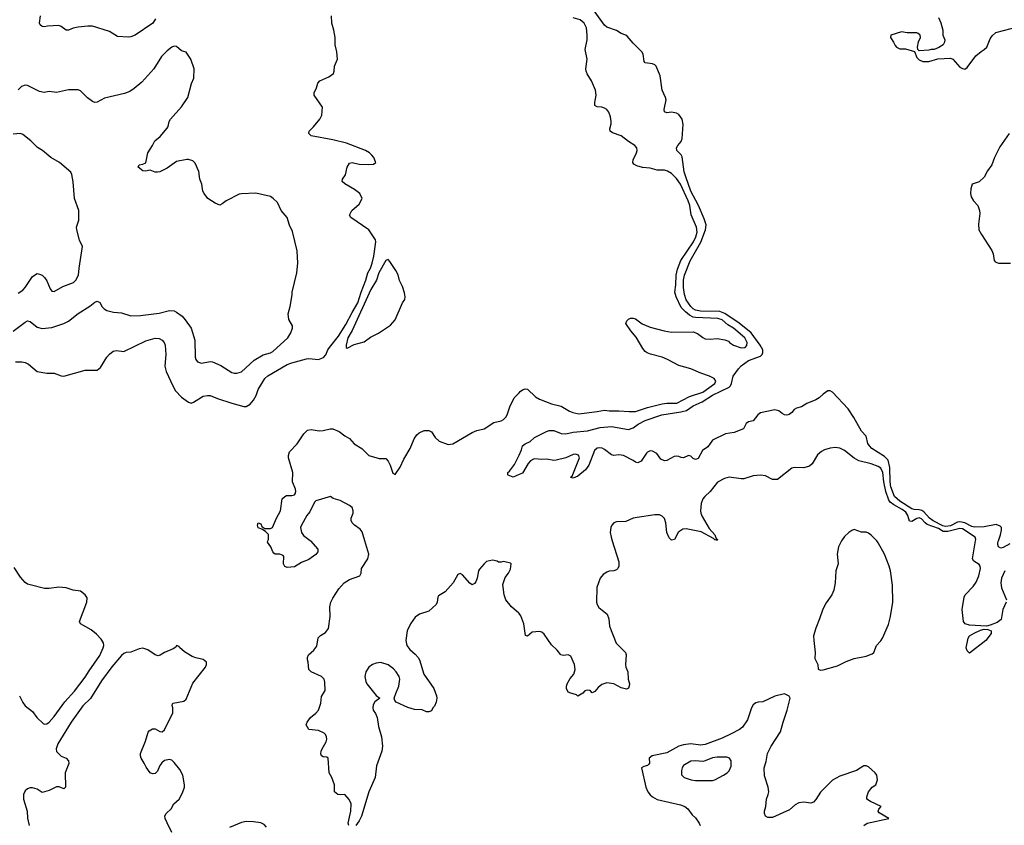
# Model space of a CAD drawing. Header units: inches. Extents: x 1771504 to 1971212, y 471788 to 643615.
# Tile 557 of 587: x 1915844 to 1924039, y 547633 to 554338. Entities that reach past the tile are written whole.
import ezdxf

# ---------------------------------------------------------------- set-up
doc = ezdxf.new("R2010")
doc.units = ezdxf.units.IN
doc.header["$MEASUREMENT"] = 0
for name, color, linetype in [('B9514', 7, 'Continuous'), ('B9515', 7, 'Continuous'), ('B9524', 7, 'Continuous'), ('B9525', 7, 'Continuous')]:
    doc.layers.add(name, color=color, linetype=linetype)

msp = doc.modelspace()

# ---------------------------------------------------------------- linework, layer by layer
at = {"layer": 'B9514', "color": 5}
for points, elevation in [([(1918263, 550000), (1918326, 549930), (1918326, 549910), (1918310, 549885.2), (1918250, 549843.7), (1918190, 549820.9), (1918130, 549783.7), (1918070, 549779.3), (1918050, 549786.6), (1918039, 549810), (1918042, 549870), (1918037.2, 549877.2), (1918010, 549888.7), (1917970, 549889), (1917958, 549898), (1917950, 549908.7), (1917935.1, 549950), (1917906.6, 549990), (1917910.1, 550000)], 280), ([(1918582, 547630), (1918579, 547650), (1918600.9, 547750), (1918602, 547810), (1918587.2, 547847.2), (1918550, 547888.7), (1918510, 547885.2), (1918490.9, 547889.1), (1918465.2, 547910), (1918465.2, 547970), (1918441.2, 548030), (1918419.3, 548070), (1918411.9, 548191.9), (1918400.2, 548200.2), (1918370, 548202.7), (1918355.3, 548210), (1918350, 548226), (1918352.3, 548250), (1918360.9, 548270), (1918393.4, 548326.6), (1918399.5, 548350), (1918398, 548370), (1918390, 548388.7), (1918378.9, 548398.9), (1918330, 548422.7), (1918250, 548429.3), (1918229.2, 548470), (1918237.2, 548490), (1918264.5, 548530), (1918310, 548564.9), (1918329.8, 548590.2), (1918349.7, 548650), (1918355.9, 548704.1), (1918386.3, 548753.7), (1918383.6, 548823.6), (1918377, 548850), (1918356, 548870), (1918269.3, 548910), (1918249.3, 548930), (1918245.1, 548990), (1918238.7, 549010), (1918240.5, 549030), (1918248.9, 549051.1), (1918292, 549090), (1918316.6, 549123.4), (1918328.3, 549191.7), (1918348.3, 549211.7), (1918390, 549238), (1918414.7, 549270), (1918427.6, 549370), (1918424.7, 549450), (1918434.7, 549490), (1918450, 549524), (1918499.7, 549600.3), (1918544.2, 549650), (1918590, 549677.8), (1918675.6, 549710), (1918686.3, 549730), (1918689.7, 549770), (1918742.7, 549850), (1918748.7, 549890), (1918716.9, 550000)], 280), ([(1920000, 549395.4), (1919998, 549398), (1919937.2, 549450), (1919888.9, 549510), (1919875.5, 549550), (1919864.4, 549635.6), (1919885.3, 549694.7), (1919911.8, 549730), (1919930, 549764.7), (1919933.2, 549810), (1919930, 549815.3), (1919871.3, 549828.7), (1919850, 549822), (1919830, 549822), (1919818, 549830), (1919778.6, 549838.6), (1919730, 549827.6), (1919708.7, 549810), (1919670, 549764.5), (1919662.3, 549750), (1919651.5, 549690), (1919639.7, 549660.3), (1919630, 549644.5), (1919610, 549634.5), (1919590, 549646.6), (1919530, 549718.4), (1919510, 549729.4), (1919490, 549721.2), (1919453, 549650), (1919384.1, 549575.9), (1919330, 549541.6), (1919322.8, 549530), (1919318.9, 549490), (1919311.1, 549468.9), (1919250, 549416), (1919171.3, 549388.7), (1919135.8, 549364.2), (1919095.3, 549310), (1919068.7, 549250), (1919058.3, 549170), (1919066, 549130), (1919090, 549094.9), (1919136.7, 549056.7), (1919160.4, 549030), (1919170.3, 549010), (1919207, 548890), (1919290.3, 548770), (1919312, 548710), (1919315.3, 548690), (1919310, 548658), (1919295.9, 548624.1), (1919282, 548610), (1919270, 548586), (1919250, 548578), (1919230, 548578), (1919192.9, 548592.9), (1919130, 548595.3), (1919073.6, 548613.6), (1918976.4, 548656.4), (1918966, 548670), (1918962, 548690), (1918974, 548730), (1919000.5, 548790), (1919007.3, 548850), (1919002.9, 548870), (1918976.2, 548910), (1918954.7, 548934.7), (1918910, 548968), (1918850, 548986.6), (1918810, 548982.4), (1918780.7, 548970), (1918750.2, 548949.8), (1918724.9, 548910), (1918716.9, 548870), (1918724.6, 548830), (1918733.4, 548810), (1918810, 548714), (1918842, 548690), (1918800.6, 548659.4), (1918786, 548634), (1918783.6, 548610), (1918786, 548590), (1918804, 548564), (1918818, 548530), (1918830, 548456), (1918854.4, 548370), (1918864.6, 548290), (1918856.9, 548250), (1918813.2, 548126.8), (1918801.3, 548030), (1918748.9, 547910), (1918690, 547709), (1918670, 547669.2), (1918641, 547630)], 280), ([(1915841.3, 548710), (1915870, 548653.4), (1915890, 548628), (1915950, 548580.5), (1915986.7, 548530), (1916040.3, 548480.3), (1916050, 548473.6), (1916070, 548476), (1916090, 548491.7), (1916130, 548537), (1916218.9, 548661.1), (1916299.9, 548750), (1916390, 548864.6), (1916421.2, 548918.8), (1916510, 549045.1), (1916539.9, 549110), (1916545.2, 549130), (1916542.4, 549150), (1916522.4, 549182.4), (1916483.8, 549223.8), (1916438.8, 549258.8), (1916348.8, 549310), (1916340.3, 549330), (1916402, 549490), (1916404.4, 549524.4), (1916389.6, 549550), (1916350, 549582.4), (1916288.4, 549588.4), (1916230, 549608), (1916170, 549614), (1916090, 549602.6), (1916050, 549603.1), (1915930, 549632.8), (1915910, 549639.7), (1915890, 549653.6), (1915850, 549697.6), (1915797.3, 549777.3)], 320), ([(1917110, 547572.7), (1917070, 547652.7), (1917055.4, 547690), (1917053, 547710), (1917062, 547730), (1917103.6, 547770), (1917126.6, 547810), (1917170, 547850.5), (1917198, 547902), (1917215.1, 547950), (1917216.4, 547970), (1917201.4, 548050), (1917175.8, 548095.8), (1917130, 548156.2), (1917110, 548175.1), (1917090, 548180.5), (1917050, 548171.6), (1917027.2, 548152.8), (1917010.6, 548130), (1916990, 548082), (1916970, 548064), (1916950, 548061.2), (1916930, 548069.3), (1916895.5, 548115.5), (1916881.2, 548150), (1916856, 548190), (1916849.5, 548210.5), (1916849.5, 548230.5), (1916890, 548332), (1916913.3, 548406.7), (1916922, 548418), (1916950, 548436), (1916970, 548436), (1917010, 548414), (1917030, 548410.7), (1917050, 548427.3), (1917119.6, 548570), (1917119.5, 548610), (1917112.3, 548630), (1917116, 548644), (1917122, 548650), (1917210, 548667.1), (1917230, 548681.3), (1917283.7, 548816.3), (1917389.7, 548950), (1917399.7, 548970), (1917399.5, 548990), (1917370, 549013.6), (1917310, 549025.1), (1917278.7, 549038.7), (1917215.1, 549075.1), (1917173.6, 549113.6), (1917170, 549122), (1917150, 549128), (1917143.5, 549116.5), (1917119.9, 549100.1), (1917050, 549071.5), (1917011.9, 549048.1), (1916995.8, 549044.2), (1916970, 549051), (1916910, 549093.5), (1916870, 549106.2), (1916839.5, 549100.5), (1916770, 549072.5), (1916730, 549069.9), (1916710, 549062.1), (1916690, 549045.1), (1916609.5, 548950.5), (1916524.3, 548835.7), (1916432.8, 548687.2), (1916370, 548626.8), (1916272.9, 548490), (1916161.2, 548310), (1916148, 548270), (1916150, 548246), (1916190, 548207.3), (1916230, 548190.7), (1916250.7, 548169.3), (1916253.2, 548146.8), (1916222.4, 548070), (1916226, 547950), (1916210, 547937.2), (1916172.5, 547952.5), (1916150, 547952.8), (1916090, 547922), (1916030, 547905.2), (1915990, 547932.7), (1915950, 547943.7), (1915930, 547943.7), (1915910, 547936.2), (1915890, 547919.5), (1915874.4, 547890), (1915876.4, 547850), (1915906, 547750), (1915908.3, 547691.7), (1915921.3, 547630)], 320), ([(1917896.8, 547616.8), (1917878.9, 547638.9), (1917850, 547652.8), (1917790, 547662.6), (1917730, 547664.4), (1917690, 547656.8), (1917590, 547614.6)], 320)]:
    msp.add_lwpolyline(points, dxfattribs=dict(at, elevation=elevation))
at = {"layer": 'B9515', "color": 5}
for points, elevation in [([(1915810, 551490.4), (1915862, 551490), (1915890, 551484.4), (1915917.3, 551470), (1915990, 551410.6), (1916070, 551396.3), (1916130, 551396.3), (1916190, 551373.4), (1916210, 551370.7), (1916390, 551421.6), (1916490, 551421.6), (1916517.2, 551442.8), (1916569.8, 551530.2), (1916590, 551554), (1916621.8, 551578.2), (1916650, 551584.9), (1916710, 551576.4), (1916894.9, 551665.1), (1916970, 551686.5), (1917004.2, 551684.2), (1917030.4, 551670), (1917046.7, 551650), (1917053.7, 551630), (1917060.7, 551550), (1917052.6, 551452.6), (1917063.7, 551410), (1917118.7, 551290), (1917142, 551250), (1917190, 551194.9), (1917250, 551154.9), (1917270, 551147.2), (1917290, 551153.4), (1917370, 551204.2), (1917406, 551210), (1917430, 551208.8), (1917490, 551184.4), (1917610, 551145.6), (1917710, 551117), (1917730, 551119.5), (1917761, 551139), (1917789, 551171), (1917811.1, 551208.9), (1917830, 551260.3), (1917850, 551296.9), (1917884.1, 551350), (1917910, 551373.7), (1918070, 551466.7), (1918110, 551481.3), (1918230, 551513.6), (1918250, 551516.5), (1918330, 551510.2), (1918373.6, 551526.4), (1918392.2, 551547.8), (1918408.4, 551590), (1918421.8, 551610), (1918496.1, 551703.9), (1918559.3, 551800.7), (1918610, 551899.2), (1918659.1, 551980.9), (1918686.2, 552070), (1918725, 552170), (1918741.3, 552230), (1918763.2, 552270), (1918776.8, 552310), (1918791.5, 552370), (1918809.4, 552490), (1918806.3, 552506.3), (1918749.3, 552590), (1918599.3, 552690), (1918588.7, 552710), (1918608.7, 552750), (1918670, 552802), (1918695.3, 552850), (1918675.3, 552890), (1918630, 552925.2), (1918550, 552972.7), (1918529.2, 552990), (1918529.4, 553009.4), (1918554.2, 553045.8), (1918568.6, 553111.4), (1918590, 553144.4), (1918610, 553149.2), (1918670, 553134.5), (1918750, 553131.3), (1918790, 553136.4), (1918807, 553150), (1918806.3, 553153.7), (1918790.9, 553190), (1918774.5, 553210), (1918754.7, 553230), (1918720.7, 553250), (1918562.7, 553310), (1918450, 553336.8), (1918268.7, 553370), (1918249.2, 553390), (1918254, 553410), (1918290, 553444.7), (1918342, 553510), (1918358, 553542), (1918364, 553610), (1918295.3, 553710), (1918295.3, 553730), (1918314, 553770), (1918324, 553810), (1918342, 553830), (1918416.6, 553863.4), (1918455.3, 553890), (1918462, 553910), (1918464, 553950), (1918488.7, 554010), (1918484, 554070), (1918469.3, 554129.3), (1918468.9, 554188.9), (1918459, 554250), (1918441.2, 554310), (1918439.3, 554370)], 320), ([(1916975.2, 554344.8), (1916950.8, 554309.2), (1916803.6, 554210), (1916770, 554195.9), (1916750, 554193.2), (1916656.8, 554196.8), (1916590, 554238), (1916450, 554282.7), (1916410, 554284.7), (1916330, 554275.4), (1916290, 554266.9), (1916250, 554251.6), (1916230, 554251.8), (1916190, 554281.6), (1916170, 554288), (1916075.5, 554284.5), (1916050, 554279), (1916030, 554282), (1916014.6, 554294.6), (1916009.2, 554310), (1916017.2, 554370)], 320), ([(1915790, 551746), (1915890, 551820.3), (1915910, 551830.3), (1915930, 551824.4), (1915990, 551778.4), (1916030, 551767.2), (1916110, 551776.9), (1916211.7, 551808.3), (1916250, 551828.7), (1916330, 551891.8), (1916427.1, 551952.9), (1916470, 551986), (1916490, 551994), (1916510, 551984), (1916530, 551947.3), (1916547.3, 551930), (1916570, 551917.1), (1916624.4, 551904.4), (1916690, 551897.8), (1916770, 551874), (1916850, 551875.2), (1917004, 551896), (1917090, 551916.1), (1917130, 551914), (1917150, 551904.6), (1917194.9, 551870), (1917220.9, 551840.9), (1917270.2, 551770.2), (1917300.3, 551670), (1917303.1, 551530), (1917309, 551509), (1917324.9, 551490), (1917358.3, 551478.3), (1917430, 551492), (1917448.8, 551488.8), (1917518.2, 551458.2), (1917610, 551402), (1917630, 551395.8), (1917650, 551395.8), (1917690, 551406.4), (1917796, 551504), (1917870, 551548.4), (1917930, 551564.6), (1917950, 551577), (1918076, 551690), (1918099.3, 551730), (1918113.2, 551770), (1918114, 551790), (1918083.3, 551843.3), (1918078, 551890), (1918094, 551950), (1918112.5, 552047.5), (1918112.7, 552070), (1918149.2, 552230), (1918159.3, 552310), (1918152.5, 552412.5), (1918114.8, 552574.8), (1918090, 552628), (1918069.2, 552690), (1918019, 552750), (1917990, 552815.3), (1917954, 552850), (1917930, 552866), (1917810, 552892.7), (1917690, 552889.2), (1917670, 552885.2), (1917562, 552830), (1917530, 552804), (1917510, 552794), (1917470, 552809.2), (1917410, 552849.4), (1917379.3, 552890), (1917369.5, 552910), (1917359.5, 552970), (1917343.7, 553010), (1917334.8, 553074.8), (1917304, 553144), (1917284, 553164), (1917250, 553174), (1917233.6, 553173.6), (1917150, 553156), (1917070, 553102.7), (1917010, 553072.7), (1916990, 553067.3), (1916970, 553069.6), (1916930, 553086.6), (1916890, 553077.2), (1916870, 553080.9), (1916829.5, 553110), (1916838, 553130), (1916870, 553134.8), (1916892.9, 553147.1), (1916909.5, 553230), (1916949.6, 553290.4), (1916969.5, 553330), (1917013.3, 553366.7), (1917070, 553436), (1917079.3, 553450), (1917089, 553490), (1917099, 553510), (1917190, 553611.3), (1917244, 553690), (1917273.6, 553806.4), (1917294, 553850), (1917295.3, 553930), (1917268.9, 554008.9), (1917228.4, 554068.4), (1917190, 554078), (1917150, 554115.3), (1917130, 554116), (1917110, 554109.2), (1917070, 554079.3), (1917024.9, 554030), (1916959.3, 553930), (1916861.7, 553818.3), (1916795.8, 553764.2), (1916759.3, 553740.7), (1916716.7, 553723.3), (1916550, 553683.5), (1916490, 553651.3), (1916470, 553649.6), (1916450, 553655.8), (1916408.4, 553688.4), (1916350, 553745.1), (1916330, 553755.1), (1916250, 553755.1), (1916150, 553732.7), (1916090, 553739.3), (1916047.9, 553732.1), (1916010, 553740.5), (1915910, 553789.6), (1915890, 553794), (1915857.7, 553782.3), (1915830, 553755.1)], 340), ([(1915830, 552061.3), (1915870, 552087), (1915890, 552108.4), (1915950, 552200.7), (1915990, 552224), (1916010, 552220.5), (1916030, 552210.5), (1916051.3, 552191.3), (1916070, 552164), (1916097.2, 552097.2), (1916110, 552079.1), (1916117.1, 552077.1), (1916130, 552074.9), (1916202.2, 552117.8), (1916290.5, 552149.5), (1916312, 552170), (1916334.6, 552210), (1916337.6, 552270), (1916365.2, 552450), (1916341.6, 552501.6), (1916318.4, 552590), (1916316.2, 552610), (1916335.6, 552670), (1916335.6, 552750), (1916300.7, 552850), (1916290, 552988), (1916278.7, 553050), (1916270, 553069.2), (1916175.3, 553150), (1916102, 553190), (1916032.7, 553250), (1915993.4, 553273.4), (1915937.2, 553330), (1915870, 553381.2), (1915849.3, 553389.3), (1915790, 553384.5)], 360), ([(1917910.1, 550000), (1917913.6, 550010), (1917913.6, 550053.6), (1917890, 550079), (1917858, 550098), (1917830, 550108), (1917822, 550130), (1917830, 550151.3), (1917850, 550142), (1917859.6, 550119.6), (1917883.6, 550103.6), (1917930, 550104), (1917947.5, 550112.5), (1917980.7, 550190), (1918013.2, 550250), (1918029.3, 550350), (1918049.6, 550370.4), (1918063.3, 550376.7), (1918110, 550377.6), (1918130, 550383.1), (1918135.8, 550390), (1918141, 550410), (1918139.8, 550430), (1918114.7, 550490), (1918116.3, 550570), (1918080.3, 550690), (1918080.8, 550710), (1918090, 550740.5), (1918153.5, 550806.5), (1918210, 550891.8), (1918239.5, 550920.5), (1918270, 550927.2), (1918335.6, 550915.6), (1918370, 550918.9), (1918427.2, 550932.8), (1918450, 550932.2), (1918503.8, 550910), (1918550, 550874.9), (1918590, 550852.7), (1918626.5, 550806.5), (1918690.4, 550770), (1918750.2, 550710.2), (1918835.9, 550684.1), (1918890, 550684.9), (1918910, 550662.8), (1918926.4, 550630), (1918950, 550562), (1918970, 550551.3), (1919010, 550613.4), (1919040.7, 550679.3), (1919094, 550770), (1919128, 550850), (1919150, 550883), (1919170, 550900.4), (1919210, 550919.3), (1919250, 550918), (1919270, 550907.3), (1919300.5, 550860.5), (1919335.5, 550830), (1919410, 550803.2), (1919450, 550807.9), (1919610, 550900.7), (1919650, 550919), (1919710, 550932.6), (1919790, 550983.8), (1919850, 550997.8), (1919870, 551008.8), (1919890.6, 551029.4), (1919902.2, 551050), (1919924.6, 551115.4), (1919960.7, 551190), (1920000, 551233.1)], 280), ([(1920000, 550550.9), (1919950, 550529.4), (1919910, 550546), (1919906, 550550), (1919906, 550570), (1919920.4, 550579.6), (1919963.2, 550636.8), (1920000, 550713.9)], 260), ([(1918716.9, 550000), (1918695.1, 550075.1), (1918677.2, 550097.2), (1918629.7, 550130), (1918609.8, 550149.8), (1918602, 550170), (1918603.5, 550190), (1918619.2, 550230), (1918620.3, 550250), (1918610, 550276.3), (1918590, 550295.4), (1918510, 550336), (1918453.2, 550353.2), (1918430, 550368.7), (1918310, 550331.8), (1918297.6, 550322.4), (1918257.8, 550242.2), (1918233.4, 550210), (1918188.2, 550130), (1918182, 550110), (1918190.4, 550070.4), (1918205.8, 550045.8), (1918261.6, 550001.6), (1918263, 550000)], 280)]:
    msp.add_lwpolyline(points, dxfattribs=dict(at, elevation=elevation))
at = {"layer": 'B9515', "color": 5, "elevation": 320}
msp.add_lwpolyline([(1918910, 552342), (1918890, 552332.7), (1918831.8, 552230), (1918812.6, 552170), (1918767.8, 552092.2), (1918610.1, 551749.9), (1918574, 551690), (1918560.4, 551630), (1918561, 551610), (1918570, 551604), (1918626.7, 551633.3), (1918710, 551657), (1918764.1, 551695.9), (1918830, 551728.9), (1918930, 551796.4), (1918970, 551840.7), (1919030, 551982), (1919049, 552010), (1919053.2, 552030), (1919045.6, 552065.6), (1919030, 552118), (1919006.3, 552166.3), (1918992.9, 552212.9), (1918975.3, 552250), (1918925.6, 552325.6)], close=True, dxfattribs=at)
at = {"layer": 'B9524', "color": 5}
for points, elevation in [([(1920774.9, 550000), (1920830, 549824.7), (1920831.6, 549790), (1920821.3, 549770), (1920810, 549759.7), (1920790, 549751.1), (1920750, 549746.9), (1920730, 549739.7), (1920700.5, 549719.5), (1920676.4, 549690), (1920646.9, 549613.1), (1920644.2, 549490), (1920648.9, 549470), (1920664.6, 549444.6), (1920734.4, 549390), (1920746.7, 549350), (1920752.2, 549290), (1920809.2, 549149.2), (1920887.3, 549070), (1920890.5, 549050.5), (1920885.3, 548970), (1920888.9, 548948.9), (1920906, 548910), (1920908.5, 548848.5), (1920919.1, 548810), (1920917.3, 548790), (1920910, 548775.3), (1920893.4, 548766.6), (1920850, 548776.2), (1920790, 548809.7), (1920730, 548818.7), (1920690, 548805.1), (1920659.9, 548780.1), (1920630, 548745.2), (1920610, 548734), (1920593.3, 548753.3), (1920570, 548757), (1920548.8, 548751.2), (1920530, 548732.3), (1920490, 548708), (1920478.7, 548718.7), (1920430, 548732), (1920410, 548742), (1920394.5, 548770), (1920394, 548790), (1920399.6, 548810), (1920426.2, 548853.8), (1920457, 548890), (1920467.3, 548930), (1920460.7, 548970), (1920430, 549039), (1920410, 549052.7), (1920370, 549046.6), (1920348.7, 549050), (1920317.2, 549090), (1920270, 549134), (1920210, 549224), (1920190, 549239.3), (1920170, 549245.2), (1920110, 549239.3), (1920070, 549206), (1920053.2, 549213.2), (1920041.2, 549310), (1920015.4, 549375.4), (1920000, 549395.4)], 280), ([(1922684.8, 550000), (1922677.6, 549990), (1922660.3, 549950), (1922647.8, 549890), (1922656.5, 549810), (1922636.9, 549750), (1922630.2, 549649.8), (1922620.3, 549590), (1922604.2, 549550), (1922555.6, 549484.4), (1922528.1, 549431.9), (1922501.3, 549350), (1922470, 549274), (1922452.2, 549210), (1922452.4, 549170), (1922465.5, 549070), (1922462, 549022), (1922486, 548970), (1922491, 548931), (1922510, 548924), (1922530, 548926), (1922650, 548959.6), (1922724, 548996), (1922790, 549019.6), (1922890, 549039.5), (1922939.5, 549060.5), (1922952.3, 549070), (1922974.5, 549130), (1923011.7, 549168.3), (1923025.7, 549190), (1923075.4, 549304.6), (1923093, 549370), (1923111.1, 549490), (1923108, 549630), (1923091.3, 549750), (1923080.5, 549790), (1923041.3, 549890), (1922990, 549982.7), (1922977, 550000)], 320), ([(1924054.9, 549490), (1924027.6, 549430), (1924013.4, 549346.6), (1923979.1, 549320.9), (1923922.4, 549297.6), (1923890, 549290.8), (1923750, 549299.2), (1923712.7, 549310), (1923699.5, 549330), (1923688.6, 549428.6), (1923704.4, 549530), (1923713, 549550), (1923780.6, 549619.4), (1923804.5, 549655.5), (1923827.4, 549710), (1923840.4, 549770), (1923838.5, 549790), (1923830, 549803.6), (1923784.5, 549830), (1923774, 549850), (1923799.1, 550000)], 280), ([(1924084.7, 549975.3), (1924030, 549945.8), (1924010, 549939.8), (1923990, 549949.7), (1923984.1, 549970), (1923985.9, 549990), (1923989.5, 550000)], 260), ([(1924042.3, 549750), (1924016.1, 549690), (1924010.2, 549650.2), (1924014.9, 549610), (1924058.4, 549510)], 280), ([(1922869.7, 547630.3), (1922897.2, 547650), (1923078, 547690), (1922996.5, 547736.5), (1922988.7, 547750), (1922993.6, 547766.4), (1923015.3, 547790), (1922924, 547830), (1922896, 547850), (1922895.1, 547870), (1922910, 547911), (1922939, 547950), (1922970, 547970.7), (1922984, 548010), (1922977.7, 548050), (1922965.1, 548070), (1922910, 548118.4), (1922890, 548127), (1922870, 548127), (1922810, 548089.6), (1922670, 548040.5), (1922610, 548008), (1922510, 547907.6), (1922470, 547847.6), (1922450, 547825.4), (1922430, 547817.2), (1922370, 547823.9), (1922330, 547819.1), (1922298.2, 547801.8), (1922250, 547762.6), (1922110, 547697.6), (1922070, 547696.2), (1922050, 547709.4), (1922042, 547730), (1922042, 547750), (1922055.1, 547790), (1922058.5, 547850), (1922074.7, 547890), (1922078, 547910), (1922074, 547950), (1922043.8, 548043.8), (1922041.6, 548110), (1922057, 548163), (1922069.1, 548230.9), (1922098.7, 548290), (1922175, 548410), (1922197.2, 548490), (1922232.8, 548590), (1922255.3, 548690), (1922248.4, 548708.4), (1922210, 548728), (1922128.4, 548708.4), (1922030, 548659.3), (1921990, 548658), (1921970, 548652.7), (1921950, 548636), (1921934.4, 548610), (1921901.3, 548510), (1921860.3, 548450), (1921834.9, 548430), (1921766.9, 548393.1), (1921690, 548356.5), (1921550, 548304.9), (1921510, 548299.9), (1921429.9, 548309.9), (1921370, 548302.6), (1921330, 548289.9), (1921230, 548236.5), (1921107.7, 548210), (1921083.1, 548190), (1921085.3, 548150), (1921079.7, 548140.3), (1921070, 548131.6), (1921038, 548122), (1921020.5, 548110), (1921055.3, 547950), (1921071.4, 547911.4), (1921090, 547886.4), (1921110, 547868.7), (1921150, 547846.5), (1921344.1, 547804.1), (1921379.5, 547790), (1921404, 547770), (1921440.3, 547720.3), (1921470, 547694.2), (1921500.2, 547650), (1921507.9, 547630)], 320)]:
    msp.add_lwpolyline(points, dxfattribs=dict(at, elevation=elevation))
for points, elevation in [([(1923750, 549066), (1923730, 549086), (1923722, 549110), (1923737.2, 549190), (1923749.2, 549210), (1923787.2, 549232.8), (1923842, 549258), (1923870, 549266), (1923902.9, 549262.9), (1923930.8, 549250), (1923930.4, 549230), (1923884.2, 549170)], 280), ([(1921730, 548200.9), (1921650, 548199.7), (1921610, 548193.5), (1921550, 548168.2), (1921530, 548164), (1921470, 548169.7), (1921430, 548166.6), (1921370, 548131.3), (1921357, 548110), (1921352, 548090), (1921352.2, 548052.2), (1921374.8, 548030), (1921431.5, 548011.5), (1921470, 548004.9), (1921610, 548005.3), (1921630, 548010.4), (1921702, 548050), (1921731.9, 548068.1), (1921750, 548086), (1921764.7, 548124.7), (1921766.6, 548150), (1921765.2, 548170), (1921751.5, 548191.5)], 340)]:
    msp.add_lwpolyline(points, close=True, dxfattribs=dict(at, elevation=elevation))
at = {"layer": 'B9525', "color": 5}
for points, elevation in [([(1920000, 550713.9), (1920021.3, 550758.7), (1920030, 550790.8), (1920050, 550807.3), (1920092.4, 550827.6), (1920130, 550859.3), (1920229.5, 550910), (1920250, 550917.8), (1920290, 550919.7), (1920350, 550894.2), (1920390, 550891), (1920450, 550905), (1920570, 550916.6), (1920676.4, 550943.6), (1920770, 550950.9), (1920910, 550925.5), (1920950, 550939.8), (1920991.8, 550970), (1921050, 551000.7), (1921189.7, 551050), (1921346.2, 551073.8), (1921394.8, 551085.2), (1921450, 551123.1), (1921522.8, 551157.2), (1921610, 551211.3), (1921750, 551279.6), (1921760.1, 551290), (1921768.7, 551310), (1921783.5, 551370), (1921827.1, 551432.9), (1921850, 551456.1), (1921910, 551502), (1922010, 551538.5), (1922022.5, 551550), (1922030, 551568.2), (1922028.6, 551590), (1922006.8, 551630), (1921932.5, 551732.5), (1921832.8, 551812.8), (1921712.9, 551892.9), (1921670, 551908.7), (1921510, 551912.6), (1921470, 551920.1), (1921450, 551930.9), (1921429.9, 551950), (1921390, 552006), (1921375.9, 552050), (1921368.8, 552108.8), (1921368, 552170), (1921376, 552210), (1921423.8, 552330), (1921512.7, 552487.3), (1921550.7, 552590), (1921556.7, 552630), (1921540.9, 552680.9), (1921494.4, 552790), (1921431, 552910), (1921387.1, 553030), (1921375.2, 553070), (1921357.5, 553197.5), (1921350, 553212.4), (1921314.3, 553250), (1921309.6, 553270), (1921320.5, 553290), (1921350, 553323.1), (1921358.7, 553350), (1921364.9, 553464.9), (1921356.5, 553510), (1921330, 553548.3), (1921310, 553560.4), (1921270, 553566.9), (1921230, 553563.6), (1921211.8, 553571.8), (1921208.2, 553590), (1921223.8, 553670), (1921220.3, 553690), (1921191.9, 553750), (1921174.7, 553870), (1921140.5, 553950), (1921130, 553961.6), (1921110, 553969.7), (1921050, 553979.3), (1921040.9, 553990), (1921032, 554050), (1921022, 554070), (1920950, 554141.2), (1920900.2, 554200.2), (1920889.4, 554209.4), (1920850, 554222.7), (1920810, 554246.6), (1920730, 554276), (1920710, 554292.7), (1920611.8, 554430)], 260), ([(1920000, 551233.1), (1920010, 551244), (1920030, 551258), (1920050, 551264.9), (1920070, 551262), (1920137.8, 551197.8), (1920170, 551179.5), (1920270, 551141.3), (1920350, 551120.7), (1920419.2, 551079.2), (1920447.4, 551067.4), (1920498.5, 551058.5), (1920650, 551075.4), (1920710, 551088), (1920750, 551082), (1920830, 551083.3), (1920915.6, 551075.6), (1920970, 551076.8), (1921070, 551109.6), (1921190, 551139.2), (1921230, 551145.1), (1921313.3, 551146.7), (1921419.5, 551200.5), (1921530, 551238.7), (1921628.7, 551310), (1921637.2, 551330), (1921624.2, 551350), (1921585.7, 551370), (1921514.3, 551394.3), (1921430, 551432.3), (1921330, 551458.8), (1921235.4, 551510), (1921190, 551529.1), (1921094.1, 551554.1), (1921065.7, 551565.7), (1921050, 551577.2), (1921030, 551602.2), (1920975.5, 551695.5), (1920930, 551747.9), (1920888.4, 551810), (1920896.3, 551830), (1920910, 551844.9), (1920927.4, 551852.6), (1920950, 551854.5), (1920970, 551849.1), (1921025.9, 551805.9), (1921090, 551777.5), (1921207.8, 551747.8), (1921270, 551737.9), (1921450, 551739.2), (1921486.2, 551726.2), (1921530, 551692.2), (1921550, 551682), (1921590, 551678.4), (1921650, 551684.9), (1921714.1, 551674.1), (1921742, 551662), (1921752.7, 551650), (1921785.5, 551630), (1921850, 551605.8), (1921880.9, 551610), (1921895.1, 551624.9), (1921898, 551650), (1921880.6, 551690), (1921785.8, 551770), (1921738.8, 551798.8), (1921690, 551839.6), (1921654, 551850), (1921470, 551857.6), (1921450, 551862.5), (1921418.9, 551878.9), (1921384.9, 551904.9), (1921350, 551942), (1921309, 552030), (1921296.6, 552070), (1921305.6, 552130), (1921308.3, 552210), (1921319, 552261), (1921346.4, 552333.6), (1921452.1, 552490), (1921471.9, 552530), (1921482.6, 552570), (1921477.4, 552610), (1921434, 552714), (1921420.8, 552790), (1921406.7, 552830), (1921343.5, 552970), (1921310, 553016.8), (1921270, 553057.3), (1921236.1, 553076.1), (1921210, 553084.1), (1921150, 553086.5), (1921090, 553102.3), (1921027.5, 553107.5), (1920980.3, 553120.3), (1920954.7, 553134.7), (1920948.4, 553150), (1920948.7, 553170), (1920976.4, 553230), (1920982.2, 553250), (1920981.1, 553270), (1920964.2, 553290), (1920910, 553323.8), (1920850, 553369.8), (1920776.6, 553396.6), (1920759.6, 553410), (1920755.6, 553430), (1920765.6, 553470), (1920765.6, 553490), (1920761.6, 553530), (1920747.9, 553567.9), (1920730, 553589.3), (1920710, 553602), (1920690, 553609.5), (1920650, 553612.7), (1920630, 553624), (1920629.6, 553649.6), (1920641.5, 553710), (1920635.6, 553750), (1920604, 553830), (1920567.7, 553887.7), (1920558.8, 553910), (1920556.8, 553930), (1920566.2, 554010), (1920550.6, 554090), (1920566, 554170), (1920568.1, 554210), (1920561.1, 554270), (1920542, 554310), (1920510, 554336), (1920450, 554353.2)], 280), ([(1923490, 554356), (1923510, 554311.3), (1923527.3, 554250), (1923526, 554210), (1923544.7, 554170), (1923542, 554150), (1923530.9, 554129.1), (1923494.4, 554105.6), (1923454, 554090), (1923430, 554089.2), (1923410, 554082.7), (1923330, 554078), (1923318, 554090), (1923315.3, 554110), (1923326, 554154), (1923342, 554190), (1923338, 554210), (1923323.1, 554223.1), (1923310, 554228.7), (1923230.9, 554229.1), (1923184.5, 554235.5), (1923094, 554210), (1923092, 554190), (1923118, 554150), (1923130, 554122), (1923142, 554110), (1923170, 554096), (1923215.3, 554095.3), (1923292, 554072), (1923310, 554022), (1923330, 554004.7), (1923362, 553990), (1923410, 553990.6), (1923486.8, 554013.2), (1923590, 554017.3), (1923611, 554010), (1923670, 553941.6), (1923690, 553930.4), (1923710, 553927), (1923730, 553940.4), (1923803.2, 554036.8), (1923846.6, 554073.4), (1923871.6, 554088.4), (1923893.3, 554110), (1923921.2, 554178.8), (1923937, 554203), (1923969, 554230), (1924159, 554281)], 260), ([(1924079.1, 553390), (1924000.9, 553279.1), (1923957.4, 553190), (1923935.3, 553130), (1923900.4, 553079.6), (1923872.7, 553027.3), (1923830, 552987.8), (1923771, 552970), (1923760.3, 552930), (1923756.5, 552890), (1923763.4, 552863.4), (1923783.1, 552830), (1923819.1, 552790), (1923833.6, 552750), (1923836, 552724), (1923823.1, 552636.9), (1923826.6, 552590), (1923847.8, 552550), (1923936.2, 552416.2), (1923945.3, 552390), (1923954.2, 552334.2), (1923963, 552323), (1923990, 552310.2), (1924090, 552310.2)], 260), ([(1923989.5, 550000), (1924007.7, 550050), (1924015.9, 550090), (1924014.6, 550110), (1924003.5, 550123.5), (1923970, 550135.5), (1923870, 550117), (1923790, 550114.1), (1923770, 550119.3), (1923710, 550150.2), (1923670, 550159.2), (1923650, 550155.7), (1923590, 550125.1), (1923550, 550119.7), (1923526.4, 550126.4), (1923446.5, 550166.5), (1923415.9, 550190), (1923370, 550242.9), (1923353, 550253), (1923330, 550259.4), (1923290, 550259.7), (1923270, 550267.5), (1923169.9, 550330), (1923126.4, 550370), (1923093.9, 550450), (1923088, 550492), (1923086.6, 550610), (1923071.4, 550671.4), (1923043.1, 550703.1), (1922935.6, 550770), (1922918, 550790), (1922904.4, 550810), (1922889.6, 550870), (1922850, 550914), (1922786.8, 551026.8), (1922739.5, 551099.5), (1922610, 551237.2), (1922590, 551249.2), (1922570, 551249), (1922530, 551221.2), (1922498.8, 551190), (1922470, 551172.7), (1922395.9, 551144.1), (1922350, 551115.3), (1922310, 551105.2), (1922290, 551093.2), (1922270, 551069.2), (1922248.1, 551051.9), (1922230, 551047), (1922210, 551049.4), (1922190, 551059.3), (1922162, 551082), (1922130, 551089.7), (1922010, 551065.1), (1921986.7, 551050), (1921950, 550998.4), (1921910, 550991.5), (1921890, 550976), (1921867.5, 550932.5), (1921790, 550902.7), (1921718, 550890), (1921610, 550839.3), (1921570, 550782.7), (1921527.3, 550752.7), (1921490, 550686), (1921470, 550676), (1921450, 550685.2), (1921430, 550703.7), (1921410, 550709.4), (1921370, 550692.3), (1921350, 550692.7), (1921330, 550702.7), (1921310, 550706), (1921290, 550702.7), (1921230, 550668.7), (1921210, 550665.2), (1921179.3, 550679.3), (1921146.8, 550726.8), (1921110, 550746.6), (1921090, 550749.4), (1921070, 550739.5), (1921061.6, 550730), (1921016.2, 550663.8), (1920990, 550649.4), (1920970, 550654.5), (1920949.2, 550670), (1920870.7, 550710.7), (1920830, 550716), (1920790, 550711.2), (1920770, 550716.9), (1920710, 550760.5), (1920690.7, 550770.7), (1920670, 550774.2), (1920649.4, 550770.6), (1920629.3, 550750.7), (1920580.3, 550630), (1920552.2, 550590), (1920490, 550537.2), (1920450, 550522), (1920430, 550526), (1920428.7, 550530), (1920442, 550538), (1920502.4, 550690), (1920494.1, 550714.1), (1920470, 550720.4), (1920450, 550718), (1920390, 550692), (1920310, 550671.6), (1920289.6, 550669.6), (1920230, 550679.5), (1920190, 550676.2), (1920130, 550681.6), (1920121.1, 550678.9), (1920094.9, 550665.1), (1920074.9, 550645.1), (1920030, 550563.7), (1920000, 550550.9)], 260), ([(1923799.1, 550000), (1923800.7, 550010), (1923795.3, 550030), (1923690, 550099.7), (1923670, 550102.3), (1923570, 550077.6), (1923530, 550079.2), (1923490, 550101.7), (1923397.4, 550137.4), (1923379.6, 550150), (1923350, 550183), (1923330, 550190.3), (1923310, 550184.8), (1923270, 550161.8), (1923250, 550163.8), (1923236.2, 550210), (1923218.5, 550238.5), (1923190, 550259.9), (1923118.8, 550298.8), (1923090, 550322.9), (1923079, 550339), (1923051.6, 550411.6), (1923036.6, 550490), (1923028.8, 550570), (1923010, 550603.7), (1922990, 550618.7), (1922930, 550642.4), (1922827, 550667), (1922789.3, 550689.3), (1922710, 550753.3), (1922670, 550772.6), (1922630, 550776.9), (1922590, 550771.5), (1922542, 550758), (1922516.5, 550743.5), (1922485.2, 550714.8), (1922438.7, 550641.3), (1922418.2, 550621.8), (1922370, 550608), (1922290.4, 550609.6), (1922270, 550606), (1922150, 550509.4), (1922110, 550509.5), (1922050, 550540.5), (1922010, 550546), (1921950, 550539.8), (1921870, 550517.4), (1921850, 550516.5), (1921750, 550530.9), (1921710, 550519.2), (1921651.9, 550488.1), (1921590.2, 550410), (1921545.7, 550370), (1921530.3, 550350), (1921516.9, 550310), (1921510.2, 550250), (1921512.2, 550230), (1921523.4, 550203.4), (1921583.1, 550103.1), (1921628.4, 550050), (1921640.3, 550020.3), (1921652.4, 550010), (1921650, 550002), (1921646.8, 550006.8), (1921630, 550008), (1921618.5, 550018.5), (1921514.5, 550074.5), (1921390, 550100.7), (1921363.4, 550096.6), (1921338.3, 550081.7), (1921324.9, 550070), (1921293, 550010), (1921270, 550005.6), (1921250, 550025.2), (1921230, 550069.3), (1921221.4, 550150), (1921210, 550186.6), (1921190, 550206.3), (1921170, 550215.6), (1921130, 550216.8), (1920984.3, 550195.7), (1920950, 550189.6), (1920890, 550160.7), (1920810, 550159.6), (1920790, 550149.3), (1920773.4, 550130), (1920763.8, 550110), (1920758, 550070), (1920765.5, 550030), (1920774.9, 550000)], 280), ([(1922977, 550000), (1922970, 550009.3), (1922930, 550046.6), (1922910, 550063.7), (1922890, 550072), (1922850, 550072), (1922790, 550094), (1922770, 550087), (1922744.9, 550070), (1922710, 550035.1), (1922684.8, 550000)], 320)]:
    msp.add_lwpolyline(points, dxfattribs=dict(at, elevation=elevation))

doc.saveas('drawing.dxf')
